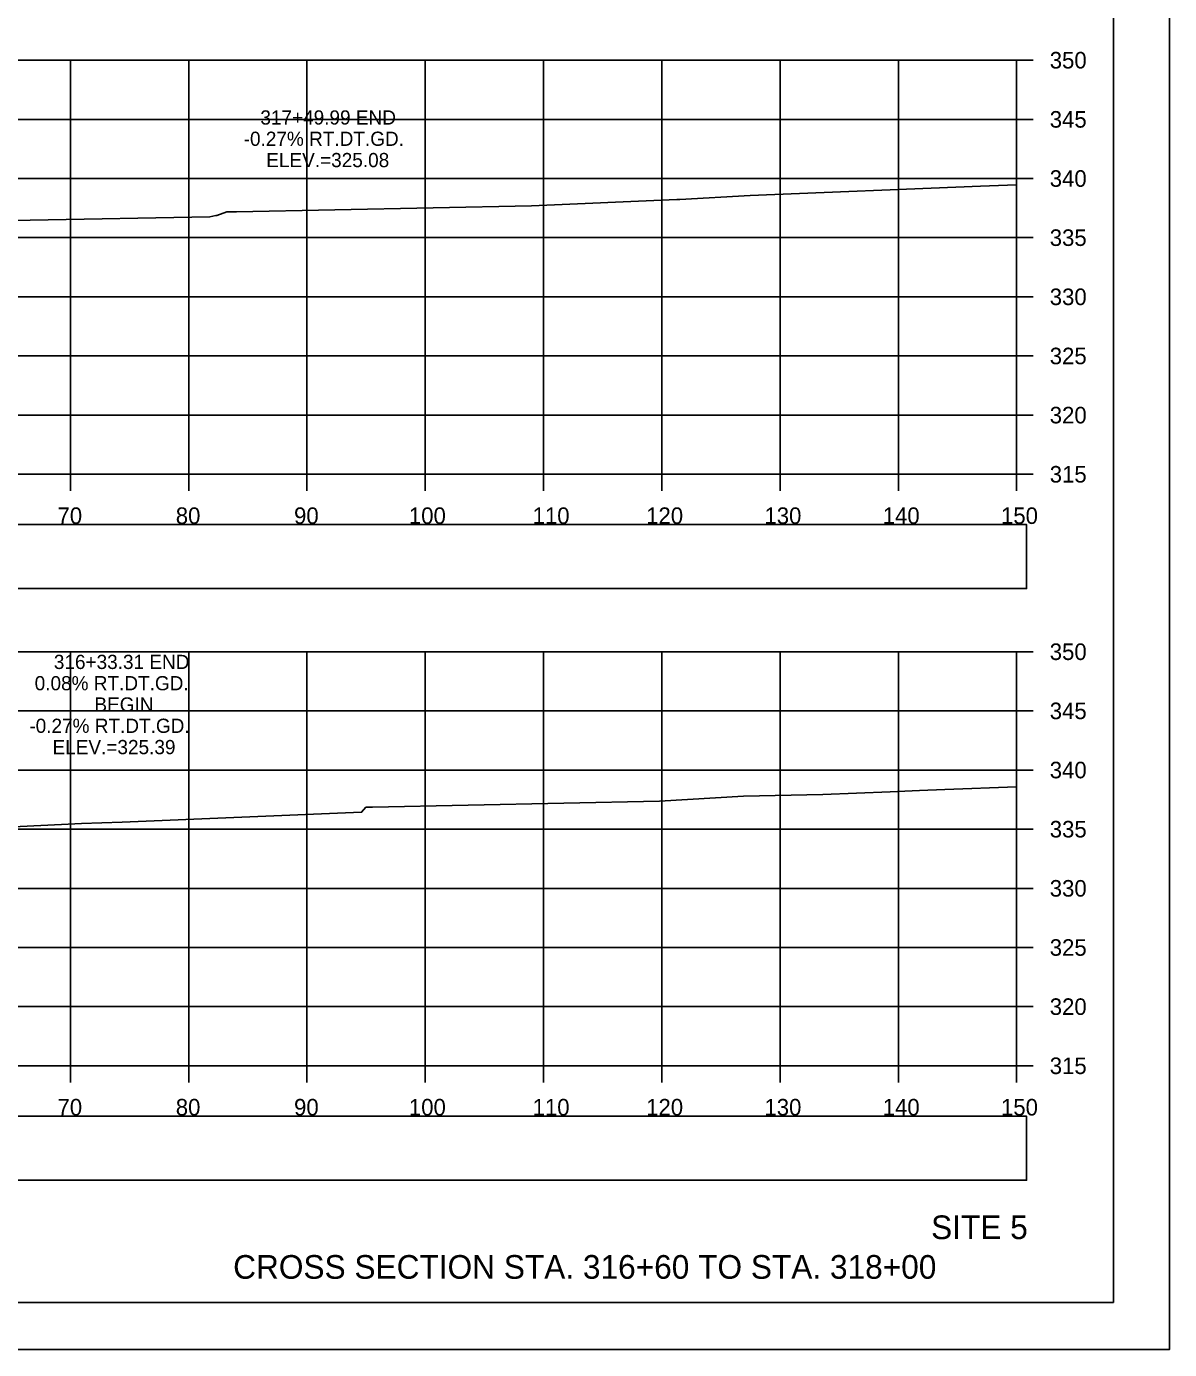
# Model space of a CAD drawing. Extents: x 1376273 to 1384221, y 378927 to 384592.
# Drawn here: x 1381424.6 to 1381521.3, y 382245.2 to 382357.1 of the extents above; entities that cross this region are included whole.
import ezdxf

# ---------------------------------------------------------------- set-up
doc = ezdxf.new("R2010")
doc.units = 0
for name, color, linetype in [('R_Axis', 7, 'Continuous'), ('R_Axis Annot', 7, 'Continuous'), ('R_Border', 7, 'Continuous'), ('R_Draft', 7, 'Continuous'), ('R_Exist Surface', 7, 'Continuous'), ('R_Grid', 7, 'Continuous'), ('R_No Plot', 7, 'Continuous'), ('R_Xsect Elev', 7, 'Continuous')]:
    doc.layers.add(name, color=color, linetype=linetype)

msp = doc.modelspace()

# ---------------------------------------------------------------- linework, layer by layer
at = {"layer": 'R_Axis'}
for p, q in [((1381508.35, 382319.2), (1381508.35, 382354.2)), ((1381509.75, 382354.2), (1381508.35, 382354.2)), ((1381509.75, 382349.2), (1381508.35, 382349.2)), ((1381509.75, 382344.2), (1381508.35, 382344.2)), ((1381509.75, 382339.2), (1381508.35, 382339.2)), ((1381509.75, 382334.2), (1381508.35, 382334.2)), ((1381509.75, 382329.2), (1381508.35, 382329.2)), ((1381509.75, 382324.2), (1381508.35, 382324.2)), ((1381208.35, 382319.2), (1381508.35, 382319.2)), ((1381428.35, 382317.8), (1381428.35, 382319.2)), ((1381438.35, 382317.8), (1381438.35, 382319.2)), ((1381448.35, 382317.8), (1381448.35, 382319.2)), ((1381458.35, 382317.8), (1381458.35, 382319.2)), ((1381468.35, 382317.8), (1381468.35, 382319.2)), ((1381478.35, 382317.8), (1381478.35, 382319.2)), ((1381488.35, 382317.8), (1381488.35, 382319.2)), ((1381498.35, 382317.8), (1381498.35, 382319.2)), ((1381508.35, 382317.8), (1381508.35, 382319.2)), ((1381509.75, 382319.2), (1381508.35, 382319.2)), ((1381508.35, 382269.2), (1381508.35, 382304.2)), ((1381509.75, 382304.2), (1381508.35, 382304.2)), ((1381509.75, 382299.2), (1381508.35, 382299.2)), ((1381509.75, 382294.2), (1381508.35, 382294.2)), ((1381509.75, 382289.2), (1381508.35, 382289.2)), ((1381509.75, 382284.2), (1381508.35, 382284.2)), ((1381509.75, 382279.2), (1381508.35, 382279.2)), ((1381509.75, 382274.2), (1381508.35, 382274.2)), ((1381208.35, 382269.2), (1381508.35, 382269.2)), ((1381428.35, 382267.8), (1381428.35, 382269.2)), ((1381438.35, 382267.8), (1381438.35, 382269.2)), ((1381448.35, 382267.8), (1381448.35, 382269.2)), ((1381458.35, 382267.8), (1381458.35, 382269.2)), ((1381468.35, 382267.8), (1381468.35, 382269.2)), ((1381478.35, 382267.8), (1381478.35, 382269.2)), ((1381488.35, 382267.8), (1381488.35, 382269.2)), ((1381498.35, 382267.8), (1381498.35, 382269.2)), ((1381508.35, 382267.8), (1381508.35, 382269.2)), ((1381509.75, 382269.2), (1381508.35, 382269.2))]:
    msp.add_line(p, q, dxfattribs=at)
at = {"layer": 'R_Axis Annot'}
for points in [[(1381207.5, 382309.54), (1381509.19, 382309.54), (1381509.19, 382314.95), (1381207.5, 382314.95)], [(1381207.5, 382259.53), (1381509.19, 382259.53), (1381509.19, 382264.94), (1381207.5, 382264.94)]]:
    msp.add_lwpolyline(points, close=True, dxfattribs=at)
at = {"layer": 'R_Border'}
for q in [(1381516.53, 382454.66), (1381200.35, 382249.2)]:
    msp.add_line((1381516.53, 382249.2), q, dxfattribs=at)
at = {"layer": 'R_Exist Surface'}
for points in [[(1381415.24, 382340.58), (1381424.96, 382340.67), (1381440.14, 382340.97), (1381440.65, 382341.07), (1381440.68, 382341.07), (1381440.73, 382341.07), (1381440.73, 382341.07), (1381441.59, 382341.37), (1381442.39, 382341.39), (1381467.33, 382341.9), (1381479.63, 382342.42), (1381479.87, 382342.42), (1381485.81, 382342.75), (1381505.31, 382343.56), (1381508.35, 382343.67)], [(1381422.34, 382289.34), (1381427.61, 382289.59), (1381429.3, 382289.67), (1381432.72, 382289.8), (1381452.97, 382290.63), (1381453.34, 382291.05), (1381453.35, 382291.05), (1381453.88, 382291.06), (1381478.17, 382291.56), (1381485.26, 382291.99), (1381491.97, 382292.12), (1381497.65, 382292.35), (1381500.15, 382292.46), (1381502.27, 382292.55), (1381508.35, 382292.77)]]:
    msp.add_lwpolyline(points, dxfattribs=at)
at = {"layer": 'R_Grid'}
for p, q in [((1381208.35, 382354.2), (1381508.35, 382354.2)), ((1381428.35, 382319.2), (1381428.35, 382354.2)), ((1381438.35, 382319.2), (1381438.35, 382354.2)), ((1381448.35, 382319.2), (1381448.35, 382354.2)), ((1381458.35, 382319.2), (1381458.35, 382354.2)), ((1381468.35, 382319.2), (1381468.35, 382354.2)), ((1381478.35, 382319.2), (1381478.35, 382354.2)), ((1381488.35, 382319.2), (1381488.35, 382354.2)), ((1381498.35, 382319.2), (1381498.35, 382354.2)), ((1381508.35, 382319.2), (1381508.35, 382354.2)), ((1381208.35, 382349.2), (1381508.35, 382349.2)), ((1381208.35, 382344.2), (1381508.35, 382344.2)), ((1381208.35, 382339.2), (1381508.35, 382339.2)), ((1381208.35, 382334.2), (1381508.35, 382334.2)), ((1381208.35, 382329.2), (1381508.35, 382329.2)), ((1381208.35, 382324.2), (1381508.35, 382324.2)), ((1381208.35, 382319.2), (1381508.35, 382319.2)), ((1381208.35, 382304.2), (1381508.35, 382304.2)), ((1381428.35, 382269.2), (1381428.35, 382304.2)), ((1381438.35, 382269.2), (1381438.35, 382304.2)), ((1381448.35, 382269.2), (1381448.35, 382304.2)), ((1381458.35, 382269.2), (1381458.35, 382304.2)), ((1381468.35, 382269.2), (1381468.35, 382304.2)), ((1381478.35, 382269.2), (1381478.35, 382304.2)), ((1381488.35, 382269.2), (1381488.35, 382304.2)), ((1381498.35, 382269.2), (1381498.35, 382304.2)), ((1381508.35, 382269.2), (1381508.35, 382304.2)), ((1381208.35, 382299.2), (1381508.35, 382299.2)), ((1381208.35, 382294.2), (1381508.35, 382294.2)), ((1381208.35, 382289.2), (1381508.35, 382289.2)), ((1381208.35, 382284.2), (1381508.35, 382284.2)), ((1381208.35, 382279.2), (1381508.35, 382279.2)), ((1381208.35, 382274.2), (1381508.35, 382274.2)), ((1381208.35, 382269.2), (1381508.35, 382269.2))]:
    msp.add_line(p, q, dxfattribs=at)
at = {"layer": 'R_No Plot'}
msp.add_line((1381187.95, 382245.22), (1381521.28, 382245.22), dxfattribs=at)
for points in [[(1381187.94, 382458.55), (1381521.28, 382458.55), (1381521.28, 382245.22), (1381187.94, 382245.22)], [(1381434.27, 382454.66), (1381434.27, 382444.78), (1381470, 382444.78), (1381470, 382441.86), (1381493.2, 382441.86), (1381493.2, 382417.53), (1381516.53, 382417.53), (1381516.53, 382249.2), (1381200.35, 382249.2), (1381200.35, 382454.66)]]:
    msp.add_lwpolyline(points, close=True, dxfattribs=at)

# ---------------------------------------------------------------- texts
at = {"layer": 'R_Axis Annot'}
for s, p in [('350', (1381511.15, 382353.5)), ('345', (1381511.15, 382348.5)), ('340', (1381511.15, 382343.5)), ('335', (1381511.15, 382338.5)), ('330', (1381511.15, 382333.5)), ('325', (1381511.15, 382328.5)), ('320', (1381511.15, 382323.5)), ('315', (1381511.15, 382318.5)), ('70', (1381427.26, 382315)), ('80', (1381437.26, 382315)), ('90', (1381447.26, 382315)), ('100', (1381456.97, 382315)), ('110', (1381467.43, 382315)), ('120', (1381477.03, 382315)), ('130', (1381487.03, 382315)), ('140', (1381497.03, 382315)), ('150', (1381507.03, 382315)), ('350', (1381511.15, 382303.5)), ('345', (1381511.15, 382298.5)), ('340', (1381511.15, 382293.5)), ('335', (1381511.15, 382288.5)), ('330', (1381511.15, 382283.5)), ('325', (1381511.15, 382278.5)), ('320', (1381511.15, 382273.5)), ('315', (1381511.15, 382268.5)), ('70', (1381427.26, 382265)), ('80', (1381437.26, 382265)), ('90', (1381447.26, 382265)), ('100', (1381456.97, 382265)), ('110', (1381467.43, 382265)), ('120', (1381477.03, 382265)), ('130', (1381487.03, 382265)), ('140', (1381497.03, 382265)), ('150', (1381507.03, 382265))]:
    msp.add_text(s, height=1.4, dxfattribs=at).set_placement(p)
at = {"layer": 'R_Draft'}
for s, p in [('SITE 5', (1381501.12, 382254.55)), ('CROSS SECTION STA. 316+60 TO STA. 318+00', (1381442.11, 382251.2))]:
    msp.add_text(s, height=2, dxfattribs=at).set_placement(p)
at = {"layer": 'R_Xsect Elev'}
for s, p in [('317+49.99 END', (1381444.41, 382348.76)), ('-0.27% RT.DT.GD.', (1381443, 382346.96)), ('ELEV.=325.08', (1381444.91, 382345.16)), ('316+33.31 END', (1381426.95, 382302.74)), ('0.08% RT.DT.GD.', (1381425.33, 382300.94)), ('BEGIN', (1381430.38, 382299.14)), ('-0.27% RT.DT.GD.', (1381424.88, 382297.34)), ('ELEV.=325.39', (1381426.84, 382295.54))]:
    msp.add_text(s, height=1.2, rotation=360, dxfattribs=at).set_placement(p)

doc.saveas('drawing.dxf')
